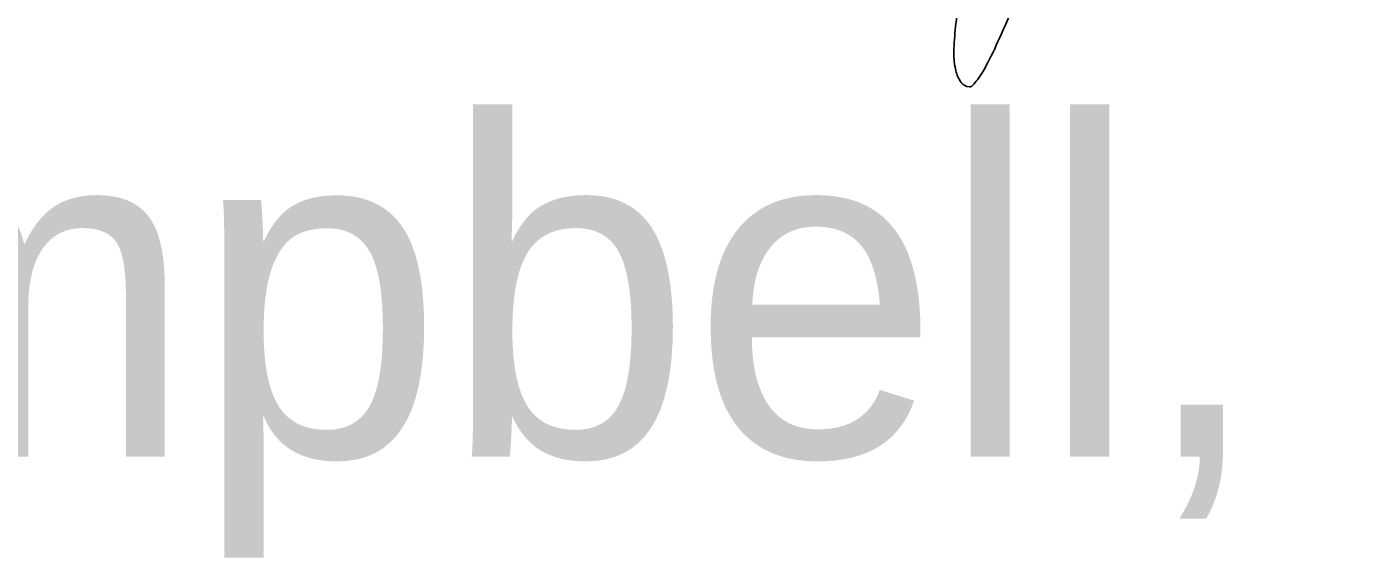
# Model space of a CAD drawing. Extents: x 0 to 69.5, y -4.5 to 22.
# Drawn here: x 27.464 to 28.019, y 8.672 to 8.895 of the extents above; entities that cross this region are included whole.
import ezdxf

# ---------------------------------------------------------------- set-up
doc = ezdxf.new("R2010")
doc.units = 0
doc.layers.add('SH_Text', color=7, linetype='Continuous')

msp = doc.modelspace()

# ---------------------------------------------------------------- linework, layer by layer
at = {"layer": 'SH_Text'}
for centre, radius, start, end in [((27.9975411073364, 8.87776099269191), 0.14515711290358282, 167.04167614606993, 173.35796748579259), ((27.02593626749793, 9.267996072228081), 0.9265730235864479, 336.00255436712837, 337.0941453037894), ((27.96037998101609, 8.882088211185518), 0.10774489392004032, 173.3579149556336, 179.04850794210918), ((27.61790758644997, 9.004464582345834), 0.2785923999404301, 333.3309525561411, 336.00264831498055), ((27.885489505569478, 8.883331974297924), 0.03284409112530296, 179.04845111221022, 192.83617993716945), ((27.866610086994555, 8.879030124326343), 0.013480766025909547, 192.83612784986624, 215.70323375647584), ((27.834155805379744, 8.894019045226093), 0.0357136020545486, 322.4611385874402, 328.8213994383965), ((27.81635736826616, 8.904788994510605), 0.0565168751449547, 328.82147204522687, 333.330984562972), ((27.859245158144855, 8.873737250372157), 0.004411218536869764, 215.70317708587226, 268.1844186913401), ((27.85916072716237, 8.871073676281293), 0.0017463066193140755, 268.18440973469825, 316.29807890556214), ((27.83923628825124, 8.890115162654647), 0.029306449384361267, 316.2980777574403, 322.4611592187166)]:
    msp.add_arc(centre, radius, start, end, dxfattribs=at)

# ---------------------------------------------------------------- texts
msp.add_text('Tammy K. Campbell, P.E.', height=0.13999972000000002, dxfattribs=at).set_placement((26.234466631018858, 8.714465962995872))

doc.saveas('drawing.dxf')
